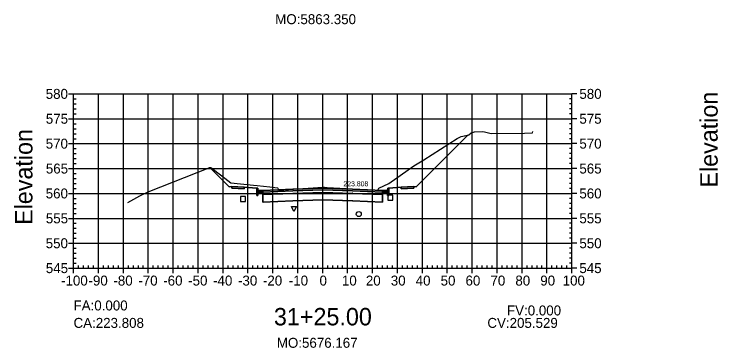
# Model space of a CAD drawing. Extents: x 704834 to 709892, y 372981 to 377533.
# Drawn here: x 706563 to 706845.5, y 373920.8 to 374054.9 of the extents above; entities that cross this region are included whole.
import ezdxf

# ---------------------------------------------------------------- set-up
doc = ezdxf.new("R2010")
doc.units = 0
for name, color, linetype in [('1', 7, 'Continuous'), ('10', 7, 'Continuous'), ('13', 7, 'Continuous'), ('14', 7, 'Continuous'), ('4', 7, 'Continuous'), ('57', 7, 'Continuous'), ('59', 7, 'Continuous'), ('60', 7, 'Continuous'), ('Default_Xsect', 7, 'Continuous'), ('Existing', 7, 'Continuous')]:
    doc.layers.add(name, color=color, linetype=linetype)

msp = doc.modelspace()

# ---------------------------------------------------------------- linework, layer by layer
for points in [[(706724.37, 373985.52), (706745.15, 374006.29)], [(706649.37, 373985.52), (706641.62, 373993.27)], [(706650.37, 373985.56), (706649.37, 373985.52)], [(706660.37, 373984.96), (706655.37, 373985.36)], [(706713.37, 373984.96), (706718.37, 373985.36)], [(706723.37, 373985.56), (706724.37, 373985.52)]]:
    msp.add_lwpolyline(points)
for points in [[(706655.37, 373985.36), (706650.37, 373985.56), (706650.37, 373984.89), (706655.37, 373984.69)], [(706660.87, 373983.96), (706660.79, 373984.96), (706660.37, 373984.96), (706660.37, 373981.96), (706660.87, 373981.96)], [(706686.87, 373984.21), (706698.87, 373983.85), (706710.87, 373983.37), (706710.87, 373984.04), (706698.87, 373984.52), (706686.87, 373984.88), (706674.87, 373984.52), (706662.87, 373984.04), (706662.87, 373983.37), (706674.87, 373983.85)], [(706712.87, 373981.96), (706713.37, 373981.96), (706713.37, 373984.96), (706712.96, 373984.96), (706712.87, 373983.96)], [(706718.37, 373984.69), (706723.37, 373984.89), (706723.37, 373985.56), (706718.37, 373985.36)], [(706662.87, 373984.04), (706660.87, 373983.96), (706660.87, 373983.29), (706662.87, 373983.37)], [(706662.82, 373982.32), (706662.92, 373982.32), (706662.92, 373982.42), (706662.82, 373982.42)], [(706686.87, 373983.21), (706698.87, 373982.85), (706710.87, 373982.37), (706710.87, 373983.37), (706698.87, 373983.85), (706686.87, 373984.21), (706674.87, 373983.85), (706662.87, 373983.37), (706662.87, 373982.37), (706674.87, 373982.85)], [(706686.87, 373980.21), (706698.87, 373979.85), (706710.87, 373979.37), (706710.87, 373982.37), (706698.87, 373982.85), (706686.87, 373983.21), (706674.87, 373982.85), (706662.87, 373982.37), (706662.87, 373979.37), (706674.87, 373979.85)], [(706674.82, 373982.8), (706674.92, 373982.8), (706674.92, 373982.9), (706674.82, 373982.9)], [(706686.82, 373984.16), (706686.92, 373984.16), (706686.92, 373984.26), (706686.82, 373984.26)], [(706686.82, 373983.16), (706686.92, 373983.16), (706686.92, 373983.26), (706686.82, 373983.26)], [(706698.82, 373982.8), (706698.92, 373982.8), (706698.92, 373982.9), (706698.82, 373982.9)], [(706710.82, 373982.32), (706710.92, 373982.32), (706710.92, 373982.42), (706710.82, 373982.42)], [(706710.87, 373983.37), (706712.87, 373983.29), (706712.87, 373983.96), (706710.87, 373984.04)], [(706662.82, 373979.32), (706662.92, 373979.32), (706662.92, 373979.42), (706662.82, 373979.42)], [(706674.82, 373979.8), (706674.92, 373979.8), (706674.92, 373979.9), (706674.82, 373979.9)], [(706686.82, 373980.16), (706686.92, 373980.16), (706686.92, 373980.26), (706686.82, 373980.26)], [(706698.82, 373979.8), (706698.92, 373979.8), (706698.92, 373979.9), (706698.82, 373979.9)], [(706710.82, 373979.32), (706710.92, 373979.32), (706710.92, 373979.42), (706710.82, 373979.42)]]:
    msp.add_lwpolyline(points, close=True)
at = {"layer": '1'}
for points in [[(706641.62, 373993.27), (706641.96, 373993.22), (706646.42, 373989.84), (706650.03, 373987.12), (706659.04, 373986.16), (706660.53, 373986), (706665.67, 373985.52), (706668.78, 373985.05), (706668.92, 373984.88), (706669.32, 373984.18), (706686.87, 373985.3), (706687.52, 373985.34), (706688.68, 373985.27), (706708.9, 373984.09), (706709.1, 373984.46), (706709.34, 373984.92), (706713.45, 373986.76), (706723.38, 373993.86), (706727.41, 373996.3), (706740.82, 374004.88), (706742.45, 374005.71), (706745.15, 374006.29), (706724.37, 373985.52), (706723.37, 373985.56), (706723.37, 373984.89), (706718.37, 373984.69), (706718.37, 373985.36), (706713.37, 373984.96), (706713.37, 373981.96), (706712.87, 373981.96), (706712.87, 373983.29), (706710.87, 373983.37), (706710.87, 373982.37), (706710.87, 373979.37), (706698.87, 373979.85), (706686.87, 373980.21), (706674.87, 373979.85), (706662.87, 373979.37), (706662.87, 373982.37), (706662.87, 373983.37), (706660.87, 373983.29), (706660.87, 373981.96), (706660.37, 373981.96), (706660.37, 373984.96), (706655.37, 373985.36), (706655.37, 373984.69), (706650.37, 373984.89), (706650.37, 373985.56), (706649.37, 373985.52)], [(706675.29, 373975.56), (706674.29, 373977.56), (706676.29, 373977.56)]]:
    msp.add_lwpolyline(points, close=True, dxfattribs=at)
at = {"layer": '10'}
msp.add_lwpolyline([(706653.89, 373979.6), (706655.89, 373979.6), (706655.89, 373981.6), (706653.89, 373981.6)], close=True, dxfattribs=at)
at = {"layer": '13'}
msp.add_circle((706701.34, 373974.53), 1, dxfattribs=at)
at = {"layer": '14'}
for points in [[(706745.15, 374006.29), (706745.15, 374006.34), (706745.15, 374006.29), (706745.1, 374006.29), (706745.15, 374006.29), (706745.15, 374006.24), (706745.15, 374006.29), (706745.2, 374006.29)], [(706641.62, 373993.27), (706641.62, 373993.32), (706641.62, 373993.27), (706641.57, 373993.27), (706641.62, 373993.27), (706641.62, 373993.22), (706641.62, 373993.27), (706641.67, 373993.27)], [(706674.87, 373984.52), (706674.87, 373984.57), (706674.87, 373984.52), (706674.82, 373984.52), (706674.87, 373984.52), (706674.87, 373984.47), (706674.87, 373984.52), (706674.92, 373984.52)], [(706686.87, 373984.88), (706686.87, 373984.93), (706686.87, 373984.88), (706686.82, 373984.88), (706686.87, 373984.88), (706686.87, 373984.83), (706686.87, 373984.88), (706686.92, 373984.88)], [(706698.87, 373984.52), (706698.87, 373984.57), (706698.87, 373984.52), (706698.82, 373984.52), (706698.87, 373984.52), (706698.87, 373984.47), (706698.87, 373984.52), (706698.92, 373984.52)], [(706662.87, 373984.04), (706662.87, 373984.09), (706662.87, 373984.04), (706662.82, 373984.04), (706662.87, 373984.04), (706662.87, 373983.99), (706662.87, 373984.04), (706662.92, 373984.04)], [(706710.87, 373984.04), (706710.87, 373984.09), (706710.87, 373984.04), (706710.82, 373984.04), (706710.87, 373984.04), (706710.87, 373983.99), (706710.87, 373984.04), (706710.92, 373984.04)]]:
    msp.add_lwpolyline(points, dxfattribs=at)
at = {"layer": '4'}
msp.add_lwpolyline([(706713.03, 373980.18), (706715.03, 373980.18), (706715.03, 373982.18), (706713.03, 373982.18)], close=True, dxfattribs=at)
at = {"layer": '57'}
for p, q in [((706584.87, 374022.82), (706586.87, 374022.82)), ((706586.87, 374022.82), (706786.87, 374022.82)), ((706586.87, 373952.82), (706586.87, 374022.82)), ((706586.87, 373952.82), (706586.87, 374022.82)), ((706596.87, 373952.82), (706596.87, 374022.82)), ((706606.87, 373952.82), (706606.87, 374022.82)), ((706616.87, 373952.82), (706616.87, 374022.82)), ((706626.87, 373952.82), (706626.87, 374022.82)), ((706636.87, 373952.82), (706636.87, 374022.82)), ((706646.87, 373952.82), (706646.87, 374022.82)), ((706656.87, 373952.82), (706656.87, 374022.82)), ((706666.87, 373952.82), (706666.87, 374022.82)), ((706676.87, 373952.82), (706676.87, 374022.82)), ((706686.87, 373952.82), (706686.87, 374022.82)), ((706696.87, 373952.82), (706696.87, 374022.82)), ((706706.87, 373952.82), (706706.87, 374022.82)), ((706716.87, 373952.82), (706716.87, 374022.82)), ((706726.87, 373952.82), (706726.87, 374022.82)), ((706736.87, 373952.82), (706736.87, 374022.82)), ((706746.87, 373952.82), (706746.87, 374022.82)), ((706756.87, 373952.82), (706756.87, 374022.82)), ((706766.87, 373952.82), (706766.87, 374022.82)), ((706776.87, 373952.82), (706776.87, 374022.82)), ((706786.87, 373952.82), (706786.87, 374022.82)), ((706786.87, 373952.82), (706786.87, 374022.82)), ((706788.87, 374022.82), (706786.87, 374022.82)), ((706586.87, 374020.82), (706587.87, 374020.82)), ((706586.87, 374018.82), (706587.87, 374018.82)), ((706786.87, 374020.82), (706785.87, 374020.82)), ((706786.87, 374018.82), (706785.87, 374018.82)), ((706586.87, 374016.82), (706587.87, 374016.82)), ((706786.87, 374016.82), (706785.87, 374016.82)), ((706584.87, 374012.82), (706586.87, 374012.82)), ((706586.87, 374014.82), (706587.87, 374014.82)), ((706586.87, 374012.82), (706786.87, 374012.82)), ((706786.87, 374014.82), (706785.87, 374014.82)), ((706788.87, 374012.82), (706786.87, 374012.82)), ((706586.87, 374010.82), (706587.87, 374010.82)), ((706786.87, 374010.82), (706785.87, 374010.82)), ((706586.87, 374008.82), (706587.87, 374008.82)), ((706786.87, 374008.82), (706785.87, 374008.82)), ((706586.87, 374006.82), (706587.87, 374006.82)), ((706586.87, 374004.82), (706587.87, 374004.82)), ((706786.87, 374006.82), (706785.87, 374006.82)), ((706786.87, 374004.82), (706785.87, 374004.82)), ((706584.87, 374002.82), (706586.87, 374002.82)), ((706586.87, 374002.82), (706786.87, 374002.82)), ((706788.87, 374002.82), (706786.87, 374002.82)), ((706586.87, 374000.82), (706587.87, 374000.82)), ((706586.87, 373998.82), (706587.87, 373998.82)), ((706786.87, 374000.82), (706785.87, 374000.82)), ((706786.87, 373998.82), (706785.87, 373998.82)), ((706586.87, 373996.82), (706587.87, 373996.82)), ((706786.87, 373996.82), (706785.87, 373996.82)), ((706586.87, 373994.82), (706587.87, 373994.82)), ((706786.87, 373994.82), (706785.87, 373994.82)), ((706584.87, 373992.82), (706586.87, 373992.82)), ((706586.87, 373992.82), (706786.87, 373992.82)), ((706586.87, 373990.82), (706587.87, 373990.82)), ((706786.87, 373990.82), (706785.87, 373990.82)), ((706788.87, 373992.82), (706786.87, 373992.82)), ((706586.87, 373988.82), (706587.87, 373988.82)), ((706786.87, 373988.82), (706785.87, 373988.82)), ((706586.87, 373986.82), (706587.87, 373986.82)), ((706586.87, 373984.82), (706587.87, 373984.82)), ((706786.87, 373986.82), (706785.87, 373986.82)), ((706786.87, 373984.82), (706785.87, 373984.82)), ((706584.87, 373982.82), (706586.87, 373982.82)), ((706586.87, 373982.82), (706786.87, 373982.82)), ((706788.87, 373982.82), (706786.87, 373982.82)), ((706586.87, 373980.82), (706587.87, 373980.82)), ((706586.87, 373978.82), (706587.87, 373978.82)), ((706786.87, 373980.82), (706785.87, 373980.82)), ((706786.87, 373978.82), (706785.87, 373978.82)), ((706586.87, 373976.82), (706587.87, 373976.82)), ((706786.87, 373976.82), (706785.87, 373976.82)), ((706586.87, 373974.82), (706587.87, 373974.82)), ((706786.87, 373974.82), (706785.87, 373974.82)), ((706584.87, 373972.82), (706586.87, 373972.82)), ((706586.87, 373972.82), (706786.87, 373972.82)), ((706586.87, 373970.82), (706587.87, 373970.82)), ((706786.87, 373970.82), (706785.87, 373970.82)), ((706788.87, 373972.82), (706786.87, 373972.82)), ((706586.87, 373968.82), (706587.87, 373968.82)), ((706786.87, 373968.82), (706785.87, 373968.82)), ((706586.87, 373966.82), (706587.87, 373966.82)), ((706586.87, 373964.82), (706587.87, 373964.82)), ((706786.87, 373966.82), (706785.87, 373966.82)), ((706786.87, 373964.82), (706785.87, 373964.82)), ((706584.87, 373962.82), (706586.87, 373962.82)), ((706586.87, 373962.82), (706786.87, 373962.82)), ((706788.87, 373962.82), (706786.87, 373962.82)), ((706586.87, 373960.82), (706587.87, 373960.82)), ((706786.87, 373960.82), (706785.87, 373960.82)), ((706586.87, 373958.82), (706587.87, 373958.82)), ((706586.87, 373956.82), (706587.87, 373956.82)), ((706786.87, 373958.82), (706785.87, 373958.82)), ((706786.87, 373956.82), (706785.87, 373956.82)), ((706586.87, 373954.82), (706587.87, 373954.82)), ((706588.87, 373952.82), (706588.87, 373953.82)), ((706590.87, 373952.82), (706590.87, 373953.82)), ((706592.87, 373952.82), (706592.87, 373953.82)), ((706594.87, 373952.82), (706594.87, 373953.82)), ((706598.87, 373952.82), (706598.87, 373953.82)), ((706600.87, 373952.82), (706600.87, 373953.82)), ((706602.87, 373952.82), (706602.87, 373953.82)), ((706604.87, 373952.82), (706604.87, 373953.82)), ((706608.87, 373952.82), (706608.87, 373953.82)), ((706610.87, 373952.82), (706610.87, 373953.82)), ((706612.87, 373952.82), (706612.87, 373953.82)), ((706614.87, 373952.82), (706614.87, 373953.82)), ((706618.87, 373952.82), (706618.87, 373953.82)), ((706620.87, 373952.82), (706620.87, 373953.82)), ((706622.87, 373952.82), (706622.87, 373953.82)), ((706624.87, 373952.82), (706624.87, 373953.82)), ((706628.87, 373952.82), (706628.87, 373953.82)), ((706630.87, 373952.82), (706630.87, 373953.82)), ((706632.87, 373952.82), (706632.87, 373953.82)), ((706634.87, 373952.82), (706634.87, 373953.82)), ((706638.87, 373952.82), (706638.87, 373953.82)), ((706640.87, 373952.82), (706640.87, 373953.82)), ((706642.87, 373952.82), (706642.87, 373953.82)), ((706644.87, 373952.82), (706644.87, 373953.82)), ((706648.87, 373952.82), (706648.87, 373953.82)), ((706650.87, 373952.82), (706650.87, 373953.82)), ((706652.87, 373952.82), (706652.87, 373953.82)), ((706654.87, 373952.82), (706654.87, 373953.82)), ((706658.87, 373952.82), (706658.87, 373953.82)), ((706660.87, 373952.82), (706660.87, 373953.82)), ((706662.87, 373952.82), (706662.87, 373953.82)), ((706664.87, 373952.82), (706664.87, 373953.82)), ((706668.87, 373952.82), (706668.87, 373953.82)), ((706670.87, 373952.82), (706670.87, 373953.82)), ((706672.87, 373952.82), (706672.87, 373953.82)), ((706674.87, 373952.82), (706674.87, 373953.82)), ((706678.87, 373952.82), (706678.87, 373953.82)), ((706680.87, 373952.82), (706680.87, 373953.82)), ((706682.87, 373952.82), (706682.87, 373953.82)), ((706684.87, 373952.82), (706684.87, 373953.82)), ((706688.87, 373952.82), (706688.87, 373953.82)), ((706690.87, 373952.82), (706690.87, 373953.82)), ((706692.87, 373952.82), (706692.87, 373953.82)), ((706694.87, 373952.82), (706694.87, 373953.82)), ((706698.87, 373952.82), (706698.87, 373953.82)), ((706700.87, 373952.82), (706700.87, 373953.82)), ((706702.87, 373952.82), (706702.87, 373953.82)), ((706704.87, 373952.82), (706704.87, 373953.82)), ((706708.87, 373952.82), (706708.87, 373953.82)), ((706710.87, 373952.82), (706710.87, 373953.82)), ((706712.87, 373952.82), (706712.87, 373953.82)), ((706714.87, 373952.82), (706714.87, 373953.82)), ((706718.87, 373952.82), (706718.87, 373953.82)), ((706720.87, 373952.82), (706720.87, 373953.82)), ((706722.87, 373952.82), (706722.87, 373953.82)), ((706724.87, 373952.82), (706724.87, 373953.82)), ((706728.87, 373952.82), (706728.87, 373953.82)), ((706730.87, 373952.82), (706730.87, 373953.82)), ((706732.87, 373952.82), (706732.87, 373953.82)), ((706734.87, 373952.82), (706734.87, 373953.82)), ((706738.87, 373952.82), (706738.87, 373953.82)), ((706740.87, 373952.82), (706740.87, 373953.82)), ((706742.87, 373952.82), (706742.87, 373953.82)), ((706744.87, 373952.82), (706744.87, 373953.82)), ((706748.87, 373952.82), (706748.87, 373953.82)), ((706750.87, 373952.82), (706750.87, 373953.82)), ((706752.87, 373952.82), (706752.87, 373953.82)), ((706754.87, 373952.82), (706754.87, 373953.82)), ((706758.87, 373952.82), (706758.87, 373953.82)), ((706760.87, 373952.82), (706760.87, 373953.82)), ((706762.87, 373952.82), (706762.87, 373953.82)), ((706764.87, 373952.82), (706764.87, 373953.82)), ((706768.87, 373952.82), (706768.87, 373953.82)), ((706770.87, 373952.82), (706770.87, 373953.82)), ((706772.87, 373952.82), (706772.87, 373953.82)), ((706774.87, 373952.82), (706774.87, 373953.82)), ((706778.87, 373952.82), (706778.87, 373953.82)), ((706780.87, 373952.82), (706780.87, 373953.82)), ((706782.87, 373952.82), (706782.87, 373953.82)), ((706784.87, 373952.82), (706784.87, 373953.82)), ((706786.87, 373954.82), (706785.87, 373954.82)), ((706584.87, 373952.82), (706586.87, 373952.82)), ((706586.87, 373952.82), (706786.87, 373952.82)), ((706586.87, 373952.82), (706786.87, 373952.82)), ((706586.87, 373950.82), (706586.87, 373952.82)), ((706596.87, 373950.82), (706596.87, 373952.82)), ((706606.87, 373950.82), (706606.87, 373952.82)), ((706616.87, 373950.82), (706616.87, 373952.82)), ((706626.87, 373950.82), (706626.87, 373952.82)), ((706636.87, 373950.82), (706636.87, 373952.82)), ((706646.87, 373950.82), (706646.87, 373952.82)), ((706656.87, 373950.82), (706656.87, 373952.82)), ((706666.87, 373950.82), (706666.87, 373952.82)), ((706676.87, 373950.82), (706676.87, 373952.82)), ((706686.87, 373950.82), (706686.87, 373952.82)), ((706696.87, 373950.82), (706696.87, 373952.82)), ((706706.87, 373950.82), (706706.87, 373952.82)), ((706716.87, 373950.82), (706716.87, 373952.82)), ((706726.87, 373950.82), (706726.87, 373952.82)), ((706736.87, 373950.82), (706736.87, 373952.82)), ((706746.87, 373950.82), (706746.87, 373952.82)), ((706756.87, 373950.82), (706756.87, 373952.82)), ((706766.87, 373950.82), (706766.87, 373952.82)), ((706776.87, 373950.82), (706776.87, 373952.82)), ((706786.87, 373950.82), (706786.87, 373952.82)), ((706788.87, 373952.82), (706786.87, 373952.82))]:
    msp.add_line(p, q, dxfattribs=at)
at = {"layer": 'Default_Xsect'}
msp.add_lwpolyline([(706641.62, 373993.27), (706649.37, 373985.52), (706650.37, 373985.56), (706655.37, 373985.36), (706660.37, 373984.96), (706660.79, 373984.96), (706660.87, 373983.96), (706662.87, 373984.04), (706674.87, 373984.52), (706686.87, 373984.88), (706698.87, 373984.52), (706710.87, 373984.04), (706712.87, 373983.96), (706712.96, 373984.96), (706713.37, 373984.96), (706718.37, 373985.36), (706723.37, 373985.56), (706724.37, 373985.52), (706745.15, 374006.29)], dxfattribs=at)
at = {"layer": 'Existing'}
msp.add_lwpolyline([(706608.61, 373979.14), (706613.43, 373981.82), (706616.86, 373983.41), (706641.5, 373993.29), (706641.96, 373993.22), (706646.42, 373989.84), (706650.03, 373987.12), (706659.04, 373986.16), (706660.53, 373986), (706665.67, 373985.52), (706668.78, 373985.05), (706668.92, 373984.88), (706669.32, 373984.18), (706686.87, 373985.3), (706687.52, 373985.34), (706688.68, 373985.27), (706708.9, 373984.09), (706709.1, 373984.46), (706709.34, 373984.92), (706713.45, 373986.76), (706723.38, 373993.86), (706727.41, 373996.3), (706740.82, 374004.88), (706742.45, 374005.71), (706745.51, 374006.37), (706746.38, 374007.2), (706747.74, 374007.57), (706751.05, 374007.73), (706751.73, 374007.57), (706754.53, 374006.9), (706767.81, 374007), (706771.12, 374007.13), (706771.2, 374007.67)], dxfattribs=at)

# ---------------------------------------------------------------- texts
for s, p in [('CA:223.808', (706586.87, 373928.82)), ('CV:205.529', (706752.96, 373928.82))]:
    msp.add_text(s, height=4).set_placement(p)
at = {"layer": '1'}
msp.add_text('31+25.00', height=7, dxfattribs=at).set_placement((706667.28, 373929.82))
at = {"layer": '14'}
for p in [(706650.34, 373985.51), (706650.34, 373984.84), (706655.34, 373984.64), (706718.34, 373984.64), (706723.34, 373985.51), (706723.34, 373984.84)]:
    msp.add_text('+', height=0.1, dxfattribs=at).set_placement(p)
at = {"layer": '57'}
for s, p in [('580', (706575.7, 374020.82)), ('580', (706789.87, 374020.82)), ('575', (706575.75, 374010.82)), ('575', (706789.87, 374010.82)), ('570', (706575.7, 374000.82)), ('570', (706789.87, 374000.82)), ('565', (706575.75, 373990.82)), ('565', (706789.87, 373990.82)), ('560', (706575.7, 373980.82)), ('560', (706789.87, 373980.82)), ('555', (706575.75, 373970.82)), ('555', (706789.87, 373970.82)), ('550', (706575.7, 373960.82)), ('550', (706789.87, 373960.82)), ('545', (706575.75, 373950.82)), ('545', (706789.87, 373950.82)), ('-100', (706581.86, 373945.82)), ('-90', (706592.87, 373945.82)), ('-80', (706602.87, 373945.82)), ('-70', (706612.87, 373945.82)), ('-60', (706622.87, 373945.82)), ('-50', (706632.87, 373945.82)), ('-40', (706642.87, 373945.82)), ('-30', (706652.87, 373945.82)), ('-20', (706662.87, 373945.82)), ('-10', (706673.26, 373945.82)), ('0', (706685.58, 373945.82)), ('10', (706694.57, 373945.82)), ('20', (706704.18, 373945.82)), ('30', (706714.18, 373945.82)), ('40', (706724.18, 373945.82)), ('50', (706734.18, 373945.82)), ('60', (706744.18, 373945.82)), ('70', (706754.18, 373945.82)), ('80', (706764.18, 373945.82)), ('90', (706774.18, 373945.82)), ('100', (706783.17, 373945.82))]:
    msp.add_text(s, height=4, dxfattribs=at).set_placement(p)
at = {"layer": '59'}
for s, height, p in [('MO:5863.350', 4, (706667.81, 374050.82)), ('223.808', 2, (706695.18, 373985.7)), ('FA:0.000', 4, (706586.87, 373935.82)), ('FV:0.000', 4, (706760.83, 373933.82)), ('MO:5676.167', 4, (706668.45, 373920.82))]:
    msp.add_text(s, height=height, dxfattribs=at).set_placement(p)
at = {"layer": '60'}
for p in [(706845.37, 373985.18), (706570.37, 373970.18)]:
    msp.add_text('Elevation', height=7, rotation=90, dxfattribs=at).set_placement(p)

doc.saveas('drawing.dxf')
